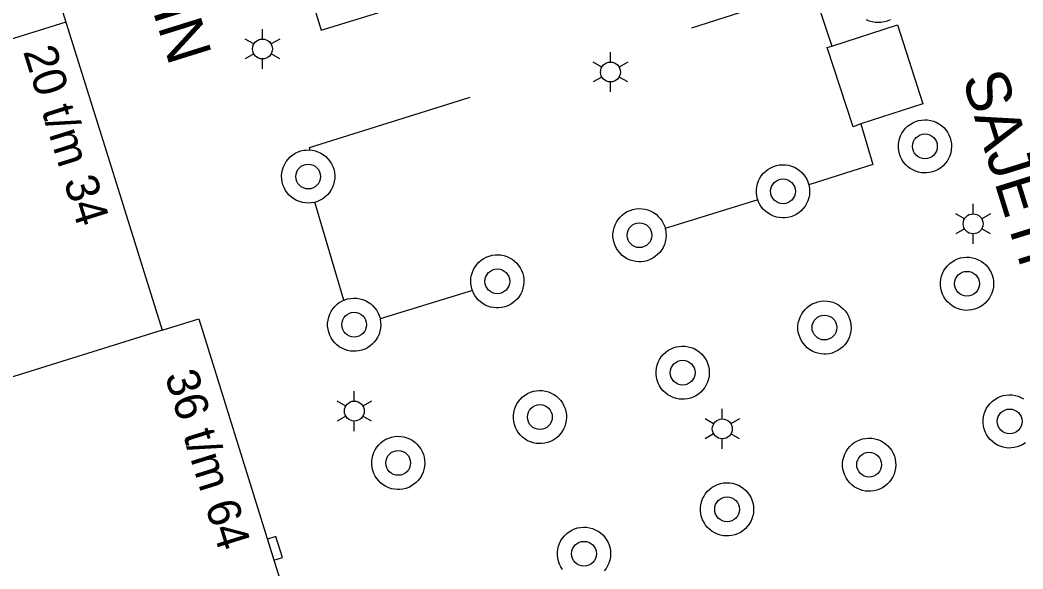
# Model space of a CAD drawing. Extents: x 122462 to 123306, y 485548 to 486417.
# Drawn here: x 122737.17 to 122782.47, y 485951.94 to 485976.7 of the extents above; entities that cross this region are included whole.
import ezdxf

# ---------------------------------------------------------------- set-up
doc = ezdxf.new("R2010")
doc.units = 0
for name, color, linetype in [('Level 1', 7, 'Continuous'), ('Level 17', 7, 'Continuous'), ('Level 2', 7, 'Continuous'), ('Level 22', 7, 'Continuous'), ('Level 31', 7, 'Continuous'), ('Level 4', 7, 'Continuous'), ('Level 40', 7, 'Continuous'), ('Level 50', 7, 'Continuous'), ('Level 53', 7, 'Continuous'), ('Level 58', 7, 'Continuous'), ('Level 59', 7, 'Continuous')]:
    doc.layers.add(name, color=color, linetype=linetype)

msp = doc.modelspace()

# ---------------------------------------------------------------- linework, layer by layer
at = {"layer": 'Level 1'}
for points in [[(122733.475, 485990.149), (122733.73, 485990.221), (122733.739, 485990.192), (122734.831, 485990.479), (122735.166, 485989.288), (122735.272, 485989.314), (122739.244, 485976.609)], [(122739.244, 485976.609), (122741, 485970.991), (122743.588, 485962.714)], [(122743.588, 485962.714), (122745.253, 485963.226), (122750.287, 485947.026), (122733.067, 485941.644), (122732.551, 485943.237)]]:
    msp.add_lwpolyline(points, dxfattribs=at)
at = {"layer": 'Level 17'}
for points in [[(122775.934, 485976.589), (122775.796, 485976.598), (122775.661, 485976.622), (122775.529, 485976.661), (122775.402, 485976.716)], [(122776.467, 485976.711), (122776.34, 485976.658), (122776.207, 485976.619), (122776.072, 485976.596), (122775.934, 485976.589)], [(122778.021, 485969.803), (122777.884, 485969.814), (122777.748, 485969.84), (122777.617, 485969.882), (122777.492, 485969.938), (122777.373, 485970.009), (122777.264, 485970.092), (122777.165, 485970.188), (122777.077, 485970.294), (122777.002, 485970.41), (122776.941, 485970.533), (122776.895, 485970.663), (122776.863, 485970.797), (122776.847, 485970.934), (122776.847, 485971.072), (122776.863, 485971.209), (122776.895, 485971.343), (122776.941, 485971.472), (122777.002, 485971.596), (122777.077, 485971.712), (122777.165, 485971.818), (122777.264, 485971.913), (122777.373, 485971.997), (122777.492, 485972.068), (122777.617, 485972.124), (122777.749, 485972.166), (122777.884, 485972.192), (122778.021, 485972.203), (122778.159, 485972.198), (122778.295, 485972.177), (122778.428, 485972.141), (122778.556, 485972.089), (122778.677, 485972.024), (122778.79, 485971.945), (122778.893, 485971.853), (122778.984, 485971.75), (122779.064, 485971.638), (122779.13, 485971.517), (122779.182, 485971.389), (122779.219, 485971.257), (122779.24, 485971.121), (122779.245, 485970.983), (122779.235, 485970.846), (122779.209, 485970.71), (122779.168, 485970.579), (122779.112, 485970.453), (122779.042, 485970.334), (122778.959, 485970.225), (122778.864, 485970.125), (122778.758, 485970.037), (122778.643, 485969.962), (122778.519, 485969.9), (122778.39, 485969.853), (122778.256, 485969.821), (122778.119, 485969.805), (122778.021, 485969.803)], [(122750.197, 485968.442), (122750.059, 485968.449), (122749.923, 485968.471), (122749.791, 485968.509), (122749.663, 485968.562), (122749.543, 485968.629), (122749.431, 485968.709), (122749.329, 485968.802), (122749.239, 485968.906), (122749.161, 485969.019), (122749.096, 485969.141), (122749.046, 485969.269), (122749.011, 485969.402), (122748.991, 485969.539), (122748.987, 485969.676), (122748.999, 485969.814), (122749.026, 485969.949), (122749.069, 485970.08), (122749.127, 485970.205), (122749.198, 485970.323), (122749.283, 485970.431), (122749.379, 485970.53), (122749.486, 485970.616), (122749.603, 485970.69), (122749.727, 485970.75), (122749.857, 485970.796), (122749.991, 485970.826), (122750.088, 485970.838), (122750.226, 485970.841), (122750.363, 485970.829), (122750.498, 485970.801), (122750.629, 485970.758), (122750.754, 485970.7), (122750.871, 485970.628), (122750.98, 485970.543), (122751.078, 485970.446), (122751.164, 485970.339), (122751.237, 485970.222), (122751.297, 485970.098), (122751.342, 485969.968), (122751.372, 485969.833), (122751.386, 485969.696), (122751.384, 485969.558), (122751.367, 485969.422), (122751.334, 485969.288), (122751.285, 485969.159), (122751.223, 485969.036), (122751.147, 485968.922), (122751.058, 485968.816), (122750.957, 485968.722), (122750.847, 485968.64), (122750.728, 485968.571), (122750.601, 485968.516), (122750.47, 485968.476), (122750.334, 485968.451), (122750.197, 485968.442)], [(122772.797, 485969.271), (122772.809, 485969.23), (122772.83, 485969.094), (122772.835, 485968.956), (122772.825, 485968.819), (122772.799, 485968.683), (122772.758, 485968.552), (122772.702, 485968.426), (122772.632, 485968.307), (122772.549, 485968.198), (122772.454, 485968.098), (122772.348, 485968.01), (122772.233, 485967.935), (122772.109, 485967.873), (122771.98, 485967.826), (122771.846, 485967.794), (122771.709, 485967.778), (122771.611, 485967.776), (122771.474, 485967.787), (122771.338, 485967.813), (122771.207, 485967.855), (122771.082, 485967.911), (122770.963, 485967.982), (122770.854, 485968.065), (122770.755, 485968.161), (122770.667, 485968.267), (122770.592, 485968.383), (122770.531, 485968.506), (122770.485, 485968.636), (122770.453, 485968.77), (122770.437, 485968.907), (122770.437, 485969.045), (122770.453, 485969.182), (122770.485, 485969.316), (122770.531, 485969.445), (122770.592, 485969.569), (122770.667, 485969.685), (122770.755, 485969.791), (122770.854, 485969.886), (122770.963, 485969.97), (122771.082, 485970.041), (122771.207, 485970.097), (122771.339, 485970.139), (122771.474, 485970.165), (122771.611, 485970.176), (122771.749, 485970.171), (122771.885, 485970.15), (122772.018, 485970.114), (122772.146, 485970.062), (122772.267, 485969.997), (122772.38, 485969.918), (122772.483, 485969.826), (122772.574, 485969.723), (122772.654, 485969.611), (122772.72, 485969.49), (122772.772, 485969.362), (122772.797, 485969.271)], [(122766.313, 485967.295), (122766.326, 485967.249), (122766.347, 485967.113), (122766.352, 485966.975), (122766.342, 485966.838), (122766.316, 485966.702), (122766.275, 485966.571), (122766.219, 485966.445), (122766.149, 485966.326), (122766.066, 485966.217), (122765.971, 485966.117), (122765.865, 485966.029), (122765.75, 485965.954), (122765.626, 485965.892), (122765.497, 485965.845), (122765.363, 485965.813), (122765.226, 485965.797), (122765.128, 485965.795), (122764.991, 485965.806), (122764.855, 485965.832), (122764.724, 485965.874), (122764.599, 485965.93), (122764.48, 485966.001), (122764.371, 485966.084), (122764.272, 485966.18), (122764.184, 485966.286), (122764.109, 485966.402), (122764.048, 485966.525), (122764.002, 485966.655), (122763.97, 485966.789), (122763.954, 485966.926), (122763.954, 485967.064), (122763.97, 485967.201), (122764.002, 485967.335), (122764.048, 485967.464), (122764.109, 485967.588), (122764.184, 485967.704), (122764.272, 485967.81), (122764.371, 485967.905), (122764.48, 485967.989), (122764.599, 485968.06), (122764.724, 485968.116), (122764.856, 485968.158), (122764.991, 485968.184), (122765.128, 485968.195), (122765.266, 485968.19), (122765.402, 485968.169), (122765.535, 485968.133), (122765.663, 485968.081), (122765.784, 485968.016), (122765.897, 485967.937), (122766, 485967.845), (122766.091, 485967.742), (122766.171, 485967.63), (122766.237, 485967.509), (122766.289, 485967.381), (122766.313, 485967.295)], [(122757.606, 485964.497), (122757.593, 485964.53), (122757.557, 485964.661), (122757.536, 485964.795), (122757.53, 485964.93), (122757.539, 485965.066), (122757.564, 485965.199), (122757.603, 485965.329), (122757.657, 485965.453), (122757.725, 485965.571), (122757.805, 485965.68), (122757.898, 485965.779), (122758, 485965.868), (122758.113, 485965.944), (122758.233, 485966.007), (122758.359, 485966.056), (122758.49, 485966.091), (122758.625, 485966.11), (122758.76, 485966.115), (122758.895, 485966.103), (122759.029, 485966.077), (122759.158, 485966.036), (122759.282, 485965.981), (122759.398, 485965.911), (122759.507, 485965.83), (122759.605, 485965.736), (122759.692, 485965.632), (122759.767, 485965.519), (122759.828, 485965.398), (122759.876, 485965.271), (122759.909, 485965.139), (122759.927, 485965.005), (122759.929, 485964.869), (122759.916, 485964.734), (122759.888, 485964.602), (122759.846, 485964.473), (122759.789, 485964.35), (122759.718, 485964.234), (122759.635, 485964.127), (122759.54, 485964.03), (122759.435, 485963.944), (122759.321, 485963.87), (122759.199, 485963.81), (122759.072, 485963.764), (122758.94, 485963.733), (122758.805, 485963.717), (122758.677, 485963.716), (122758.55, 485963.728), (122758.425, 485963.754), (122758.303, 485963.793), (122758.187, 485963.844), (122758.076, 485963.908), (122757.973, 485963.983), (122757.878, 485964.069), (122757.793, 485964.165), (122757.719, 485964.268), (122757.657, 485964.38), (122757.606, 485964.497)], [(122779.921, 485963.604), (122779.784, 485963.615), (122779.648, 485963.641), (122779.517, 485963.683), (122779.392, 485963.739), (122779.273, 485963.81), (122779.164, 485963.893), (122779.065, 485963.989), (122778.977, 485964.095), (122778.902, 485964.211), (122778.841, 485964.334), (122778.795, 485964.464), (122778.763, 485964.598), (122778.747, 485964.735), (122778.747, 485964.873), (122778.763, 485965.01), (122778.795, 485965.144), (122778.841, 485965.273), (122778.902, 485965.397), (122778.977, 485965.513), (122779.065, 485965.619), (122779.164, 485965.714), (122779.273, 485965.798), (122779.392, 485965.869), (122779.517, 485965.925), (122779.649, 485965.967), (122779.784, 485965.993), (122779.921, 485966.004), (122780.059, 485965.999), (122780.195, 485965.978), (122780.328, 485965.942), (122780.456, 485965.89), (122780.577, 485965.825), (122780.69, 485965.746), (122780.793, 485965.654), (122780.884, 485965.551), (122780.964, 485965.439), (122781.03, 485965.318), (122781.082, 485965.19), (122781.119, 485965.058), (122781.14, 485964.922), (122781.145, 485964.784), (122781.135, 485964.647), (122781.109, 485964.511), (122781.068, 485964.38), (122781.012, 485964.254), (122780.942, 485964.135), (122780.859, 485964.026), (122780.764, 485963.926), (122780.658, 485963.838), (122780.543, 485963.763), (122780.419, 485963.701), (122780.29, 485963.654), (122780.156, 485963.622), (122780.019, 485963.606), (122779.921, 485963.604)], [(122753.436, 485963.219), (122753.438, 485963.211), (122753.459, 485963.075), (122753.464, 485962.937), (122753.454, 485962.8), (122753.428, 485962.664), (122753.387, 485962.533), (122753.331, 485962.407), (122753.261, 485962.288), (122753.178, 485962.179), (122753.083, 485962.079), (122752.977, 485961.991), (122752.862, 485961.916), (122752.738, 485961.854), (122752.609, 485961.807), (122752.475, 485961.775), (122752.338, 485961.759), (122752.24, 485961.757), (122752.103, 485961.768), (122751.967, 485961.794), (122751.836, 485961.836), (122751.711, 485961.892), (122751.592, 485961.963), (122751.483, 485962.046), (122751.384, 485962.142), (122751.296, 485962.248), (122751.221, 485962.364), (122751.16, 485962.487), (122751.114, 485962.617), (122751.082, 485962.751), (122751.066, 485962.888), (122751.066, 485963.026), (122751.082, 485963.163), (122751.114, 485963.297), (122751.16, 485963.426), (122751.221, 485963.55), (122751.296, 485963.666), (122751.384, 485963.772), (122751.483, 485963.867), (122751.592, 485963.951), (122751.711, 485964.022), (122751.836, 485964.078), (122751.968, 485964.12), (122752.103, 485964.146), (122752.24, 485964.157), (122752.378, 485964.152), (122752.514, 485964.131), (122752.647, 485964.095), (122752.775, 485964.043), (122752.896, 485963.978), (122753.009, 485963.899), (122753.112, 485963.807), (122753.203, 485963.704), (122753.283, 485963.592), (122753.349, 485963.471), (122753.401, 485963.343), (122753.436, 485963.219)], [(122773.483, 485961.628), (122773.346, 485961.639), (122773.21, 485961.665), (122773.079, 485961.707), (122772.954, 485961.763), (122772.835, 485961.834), (122772.726, 485961.917), (122772.627, 485962.013), (122772.539, 485962.119), (122772.464, 485962.235), (122772.403, 485962.358), (122772.357, 485962.488), (122772.325, 485962.622), (122772.309, 485962.759), (122772.309, 485962.897), (122772.325, 485963.034), (122772.357, 485963.168), (122772.403, 485963.297), (122772.464, 485963.421), (122772.539, 485963.537), (122772.627, 485963.643), (122772.726, 485963.738), (122772.835, 485963.822), (122772.954, 485963.893), (122773.079, 485963.949), (122773.211, 485963.991), (122773.346, 485964.017), (122773.483, 485964.028), (122773.621, 485964.023), (122773.757, 485964.002), (122773.89, 485963.966), (122774.018, 485963.914), (122774.139, 485963.849), (122774.252, 485963.77), (122774.355, 485963.678), (122774.446, 485963.575), (122774.526, 485963.463), (122774.592, 485963.342), (122774.644, 485963.214), (122774.681, 485963.082), (122774.702, 485962.946), (122774.707, 485962.808), (122774.697, 485962.671), (122774.671, 485962.535), (122774.63, 485962.404), (122774.574, 485962.278), (122774.504, 485962.159), (122774.421, 485962.05), (122774.326, 485961.95), (122774.22, 485961.862), (122774.105, 485961.787), (122773.981, 485961.725), (122773.852, 485961.678), (122773.718, 485961.646), (122773.581, 485961.63), (122773.483, 485961.628)], [(122767.079, 485959.591), (122766.942, 485959.602), (122766.806, 485959.628), (122766.675, 485959.67), (122766.55, 485959.726), (122766.431, 485959.797), (122766.322, 485959.88), (122766.223, 485959.976), (122766.135, 485960.082), (122766.06, 485960.198), (122765.999, 485960.321), (122765.953, 485960.451), (122765.921, 485960.585), (122765.905, 485960.722), (122765.905, 485960.86), (122765.921, 485960.997), (122765.953, 485961.131), (122765.999, 485961.26), (122766.06, 485961.384), (122766.135, 485961.5), (122766.223, 485961.606), (122766.322, 485961.701), (122766.431, 485961.785), (122766.55, 485961.856), (122766.675, 485961.912), (122766.807, 485961.954), (122766.942, 485961.98), (122767.079, 485961.991), (122767.217, 485961.986), (122767.353, 485961.965), (122767.486, 485961.929), (122767.614, 485961.877), (122767.735, 485961.812), (122767.848, 485961.733), (122767.951, 485961.641), (122768.042, 485961.538), (122768.122, 485961.426), (122768.188, 485961.305), (122768.24, 485961.177), (122768.277, 485961.045), (122768.298, 485960.909), (122768.303, 485960.771), (122768.293, 485960.634), (122768.267, 485960.498), (122768.226, 485960.367), (122768.17, 485960.241), (122768.1, 485960.122), (122768.017, 485960.013), (122767.922, 485959.913), (122767.816, 485959.825), (122767.701, 485959.75), (122767.577, 485959.688), (122767.448, 485959.641), (122767.314, 485959.609), (122767.177, 485959.593), (122767.079, 485959.591)], [(122760.628, 485957.588), (122760.491, 485957.599), (122760.355, 485957.625), (122760.224, 485957.667), (122760.099, 485957.723), (122759.98, 485957.794), (122759.871, 485957.877), (122759.772, 485957.973), (122759.684, 485958.079), (122759.609, 485958.195), (122759.548, 485958.318), (122759.502, 485958.448), (122759.47, 485958.582), (122759.454, 485958.719), (122759.454, 485958.857), (122759.47, 485958.994), (122759.502, 485959.128), (122759.548, 485959.257), (122759.609, 485959.381), (122759.684, 485959.497), (122759.772, 485959.603), (122759.871, 485959.698), (122759.98, 485959.782), (122760.099, 485959.853), (122760.224, 485959.909), (122760.356, 485959.951), (122760.491, 485959.977), (122760.628, 485959.988), (122760.766, 485959.983), (122760.902, 485959.962), (122761.035, 485959.926), (122761.163, 485959.874), (122761.284, 485959.809), (122761.397, 485959.73), (122761.5, 485959.638), (122761.591, 485959.535), (122761.671, 485959.423), (122761.737, 485959.302), (122761.789, 485959.174), (122761.826, 485959.042), (122761.847, 485958.906), (122761.852, 485958.768), (122761.842, 485958.631), (122761.816, 485958.495), (122761.775, 485958.364), (122761.719, 485958.238), (122761.649, 485958.119), (122761.566, 485958.01), (122761.471, 485957.91), (122761.365, 485957.822), (122761.25, 485957.747), (122761.126, 485957.685), (122760.997, 485957.638), (122760.863, 485957.606), (122760.726, 485957.59), (122760.628, 485957.588)], [(122781.847, 485957.391), (122781.71, 485957.402), (122781.574, 485957.428), (122781.443, 485957.47), (122781.318, 485957.526), (122781.199, 485957.597), (122781.09, 485957.68), (122780.991, 485957.776), (122780.903, 485957.882), (122780.828, 485957.998), (122780.767, 485958.121), (122780.721, 485958.251), (122780.689, 485958.385), (122780.673, 485958.522), (122780.673, 485958.66), (122780.689, 485958.797), (122780.721, 485958.931), (122780.767, 485959.06), (122780.828, 485959.184), (122780.903, 485959.3), (122780.991, 485959.406), (122781.09, 485959.501), (122781.199, 485959.585), (122781.318, 485959.656), (122781.443, 485959.712), (122781.575, 485959.754), (122781.71, 485959.78), (122781.847, 485959.791), (122781.985, 485959.786), (122782.121, 485959.765), (122782.254, 485959.729), (122782.382, 485959.677), (122782.503, 485959.612)], [(122754.228, 485955.519), (122754.091, 485955.53), (122753.955, 485955.556), (122753.824, 485955.598), (122753.699, 485955.654), (122753.58, 485955.725), (122753.471, 485955.808), (122753.372, 485955.904), (122753.284, 485956.01), (122753.209, 485956.126), (122753.148, 485956.249), (122753.102, 485956.379), (122753.07, 485956.513), (122753.054, 485956.65), (122753.054, 485956.788), (122753.07, 485956.925), (122753.102, 485957.059), (122753.148, 485957.188), (122753.209, 485957.312), (122753.284, 485957.428), (122753.372, 485957.534), (122753.471, 485957.629), (122753.58, 485957.713), (122753.699, 485957.784), (122753.824, 485957.84), (122753.956, 485957.882), (122754.091, 485957.908), (122754.228, 485957.919), (122754.366, 485957.914), (122754.502, 485957.893), (122754.635, 485957.857), (122754.763, 485957.805), (122754.884, 485957.74), (122754.997, 485957.661), (122755.1, 485957.569), (122755.191, 485957.466), (122755.271, 485957.354), (122755.337, 485957.233), (122755.389, 485957.105), (122755.426, 485956.973), (122755.447, 485956.837), (122755.452, 485956.699), (122755.442, 485956.562), (122755.416, 485956.426), (122755.375, 485956.295), (122755.319, 485956.169), (122755.249, 485956.05), (122755.166, 485955.941), (122755.071, 485955.841), (122754.965, 485955.753), (122754.85, 485955.678), (122754.726, 485955.616), (122754.597, 485955.569), (122754.463, 485955.537), (122754.326, 485955.521), (122754.228, 485955.519)], [(122775.501, 485955.439), (122775.364, 485955.45), (122775.228, 485955.476), (122775.097, 485955.518), (122774.972, 485955.574), (122774.853, 485955.645), (122774.744, 485955.728), (122774.645, 485955.824), (122774.557, 485955.93), (122774.482, 485956.046), (122774.421, 485956.169), (122774.375, 485956.299), (122774.343, 485956.433), (122774.327, 485956.57), (122774.327, 485956.708), (122774.343, 485956.845), (122774.375, 485956.979), (122774.421, 485957.108), (122774.482, 485957.232), (122774.557, 485957.348), (122774.645, 485957.454), (122774.744, 485957.549), (122774.853, 485957.633), (122774.972, 485957.704), (122775.097, 485957.76), (122775.229, 485957.802), (122775.364, 485957.828), (122775.501, 485957.839), (122775.639, 485957.834), (122775.775, 485957.813), (122775.908, 485957.777), (122776.036, 485957.725), (122776.157, 485957.66), (122776.27, 485957.581), (122776.373, 485957.489), (122776.464, 485957.386), (122776.544, 485957.274), (122776.61, 485957.153), (122776.662, 485957.025), (122776.699, 485956.893), (122776.72, 485956.757), (122776.725, 485956.619), (122776.715, 485956.482), (122776.689, 485956.346), (122776.648, 485956.215), (122776.592, 485956.089), (122776.522, 485955.97), (122776.439, 485955.861), (122776.344, 485955.761), (122776.238, 485955.673), (122776.123, 485955.598), (122775.999, 485955.536), (122775.87, 485955.489), (122775.736, 485955.457), (122775.599, 485955.441), (122775.501, 485955.439)], [(122782.584, 485957.625), (122782.469, 485957.55), (122782.345, 485957.488), (122782.216, 485957.441), (122782.082, 485957.409), (122781.945, 485957.393), (122781.847, 485957.391)], [(122769.084, 485953.424), (122768.947, 485953.435), (122768.811, 485953.461), (122768.68, 485953.503), (122768.555, 485953.559), (122768.436, 485953.63), (122768.327, 485953.713), (122768.228, 485953.809), (122768.14, 485953.915), (122768.065, 485954.031), (122768.004, 485954.154), (122767.958, 485954.284), (122767.926, 485954.418), (122767.91, 485954.555), (122767.91, 485954.693), (122767.926, 485954.83), (122767.958, 485954.964), (122768.004, 485955.093), (122768.065, 485955.217), (122768.14, 485955.333), (122768.228, 485955.439), (122768.327, 485955.534), (122768.436, 485955.618), (122768.555, 485955.689), (122768.68, 485955.745), (122768.812, 485955.787), (122768.947, 485955.813), (122769.084, 485955.824), (122769.222, 485955.819), (122769.358, 485955.798), (122769.491, 485955.762), (122769.619, 485955.71), (122769.74, 485955.645), (122769.853, 485955.566), (122769.956, 485955.474), (122770.047, 485955.371), (122770.127, 485955.259), (122770.193, 485955.138), (122770.245, 485955.01), (122770.282, 485954.878), (122770.303, 485954.742), (122770.308, 485954.604), (122770.298, 485954.467), (122770.272, 485954.331), (122770.231, 485954.2), (122770.175, 485954.074), (122770.105, 485953.955), (122770.022, 485953.846), (122769.927, 485953.746), (122769.821, 485953.658), (122769.706, 485953.583), (122769.582, 485953.521), (122769.453, 485953.474), (122769.319, 485953.442), (122769.182, 485953.426), (122769.084, 485953.424)], [(122761.677, 485951.911), (122761.602, 485952.027), (122761.541, 485952.15), (122761.495, 485952.28), (122761.463, 485952.414), (122761.447, 485952.551), (122761.447, 485952.689), (122761.463, 485952.826), (122761.495, 485952.96), (122761.541, 485953.089), (122761.602, 485953.213), (122761.677, 485953.329), (122761.765, 485953.435), (122761.864, 485953.53), (122761.973, 485953.614), (122762.092, 485953.685), (122762.217, 485953.741), (122762.349, 485953.783), (122762.484, 485953.809), (122762.621, 485953.82), (122762.759, 485953.815), (122762.895, 485953.794), (122763.028, 485953.758), (122763.156, 485953.706), (122763.277, 485953.641), (122763.39, 485953.562), (122763.493, 485953.47), (122763.584, 485953.367), (122763.664, 485953.255), (122763.73, 485953.134), (122763.782, 485953.006), (122763.819, 485952.874), (122763.84, 485952.738), (122763.845, 485952.6), (122763.835, 485952.463), (122763.809, 485952.327), (122763.768, 485952.196), (122763.712, 485952.07), (122763.642, 485951.951), (122763.559, 485951.842)]]:
    msp.add_lwpolyline(points, dxfattribs=at)
at = {"layer": 'Level 2'}
for points in [[(122773.834, 485975.529), (122776.799, 485976.489), (122777.955, 485972.927), (122775.143, 485972.017)], [(122775.143, 485972.017), (122774.799, 485971.89), (122773.634, 485975.464), (122773.834, 485975.529)]]:
    msp.add_lwpolyline(points, dxfattribs=at)
at = {"layer": 'Level 22'}
for p, q in [((122770.497, 485968.592), (122766.313, 485967.295)), ((122751.797, 485964.062), (122750.48, 485968.479)), ((122757.606, 485964.497), (122753.436, 485963.219)), ((122753.436, 485963.219), (122753.434, 485963.218))]:
    msp.add_line(p, q, dxfattribs=at)
for points in [[(122767.513, 485976.36), (122772.987, 485978.112), (122773.834, 485975.529)], [(122750.276, 485970.838), (122750.242, 485970.946), (122757.504, 485973.231)], [(122775.143, 485972.017), (122775.688, 485970.192), (122772.797, 485969.271)]]:
    msp.add_lwpolyline(points, dxfattribs=at)
at = {"layer": 'Level 31'}
msp.add_lwpolyline([(122749.242, 485984.368), (122748.357, 485984.095), (122750.77, 485976.243), (122766.661, 485981.126), (122765.908, 485983.575), (122771.373, 485985.255), (122771.244, 485985.676), (122768.61, 485984.866), (122768.48, 485985.287), (122766.467, 485984.668), (122766.338, 485985.088), (122764.259, 485984.449), (122765.011, 485982.004), (122751.643, 485977.896), (122749.619, 485984.484)], dxfattribs=at)
at = {"layer": 'Level 4'}
for p, q in [((122739.244, 485976.609), (122727.883, 485973.057)), ((122743.588, 485962.714), (122732.227, 485959.162))]:
    msp.add_line(p, q, dxfattribs=at)
at = {"layer": 'Level 40'}
msp.add_lwpolyline([(122748.642, 485952.329), (122749.026, 485952.449), (122748.729, 485953.403), (122748.345, 485953.283)], dxfattribs=at)
at = {"layer": 'Level 50'}
for p, q in [((122748.12, 485975.849), (122748.12, 485976.299)), ((122747.73, 485975.624), (122747.34, 485975.849)), ((122748.899, 485975.849), (122748.509, 485975.624)), ((122747.73, 485975.174), (122747.34, 485974.949)), ((122748.12, 485974.499), (122748.12, 485974.949)), ((122748.899, 485974.949), (122748.509, 485975.174)), ((122763.84, 485974.809), (122763.84, 485975.259)), ((122763.45, 485974.584), (122763.06, 485974.809)), ((122764.619, 485974.809), (122764.229, 485974.584)), ((122763.45, 485974.134), (122763.06, 485973.909)), ((122764.619, 485973.909), (122764.229, 485974.134)), ((122763.84, 485973.459), (122763.84, 485973.909)), ((122780.22, 485967.959), (122780.22, 485968.409)), ((122779.83, 485967.734), (122779.44, 485967.959)), ((122780.999, 485967.959), (122780.609, 485967.734)), ((122779.83, 485967.284), (122779.44, 485967.059)), ((122780.999, 485967.059), (122780.609, 485967.284)), ((122780.22, 485966.609), (122780.22, 485967.059)), ((122752.27, 485959.509), (122752.27, 485959.959)), ((122751.88, 485959.284), (122751.49, 485959.509)), ((122753.049, 485959.509), (122752.659, 485959.284)), ((122768.891, 485958.705), (122768.891, 485959.155)), ((122751.88, 485958.834), (122751.49, 485958.609)), ((122753.049, 485958.609), (122752.659, 485958.834)), ((122768.501, 485958.48), (122768.111, 485958.705)), ((122769.67, 485958.705), (122769.28, 485958.48)), ((122752.27, 485958.159), (122752.27, 485958.609)), ((122768.501, 485958.03), (122768.111, 485957.805)), ((122768.891, 485957.355), (122768.891, 485957.805)), ((122769.67, 485957.805), (122769.28, 485958.03))]:
    msp.add_line(p, q, dxfattribs=at)
for centre in [(122748.12, 485975.399), (122763.84, 485974.359), (122780.22, 485967.509), (122752.27, 485959.059), (122768.891, 485958.255)]:
    msp.add_circle(centre, 0.45, dxfattribs=at)
at = {"layer": 'Level 53'}
for centre in [(122778.044, 485971.003), (122750.186, 485969.642), (122771.634, 485968.976), (122765.151, 485966.995), (122758.73, 485964.915), (122779.944, 485964.804), (122752.263, 485962.957), (122773.506, 485962.828), (122767.102, 485960.791), (122760.651, 485958.788), (122781.87, 485958.591), (122754.251, 485956.719), (122775.524, 485956.639), (122769.107, 485954.624), (122762.644, 485952.62)]:
    msp.add_circle(centre, 0.56, dxfattribs=at)

# ---------------------------------------------------------------- texts
at = {"layer": 'Level 58'}
for s, rotation, p in [('20 t/m 34', 287.3609, (122737.301, 485975.289)), ('36 t/m 64', 287.2621, (122743.697, 485960.661))]:
    msp.add_text(s, height=1.5, rotation=rotation, dxfattribs=at).set_placement(p)
at = {"layer": 'Level 59'}
for p in [(122739.176, 485989.899), (122779.715, 485974.074)]:
    msp.add_text('SAJETPLEIN', height=2, rotation=287.3079, dxfattribs=at).set_placement(p)

doc.saveas('drawing.dxf')
